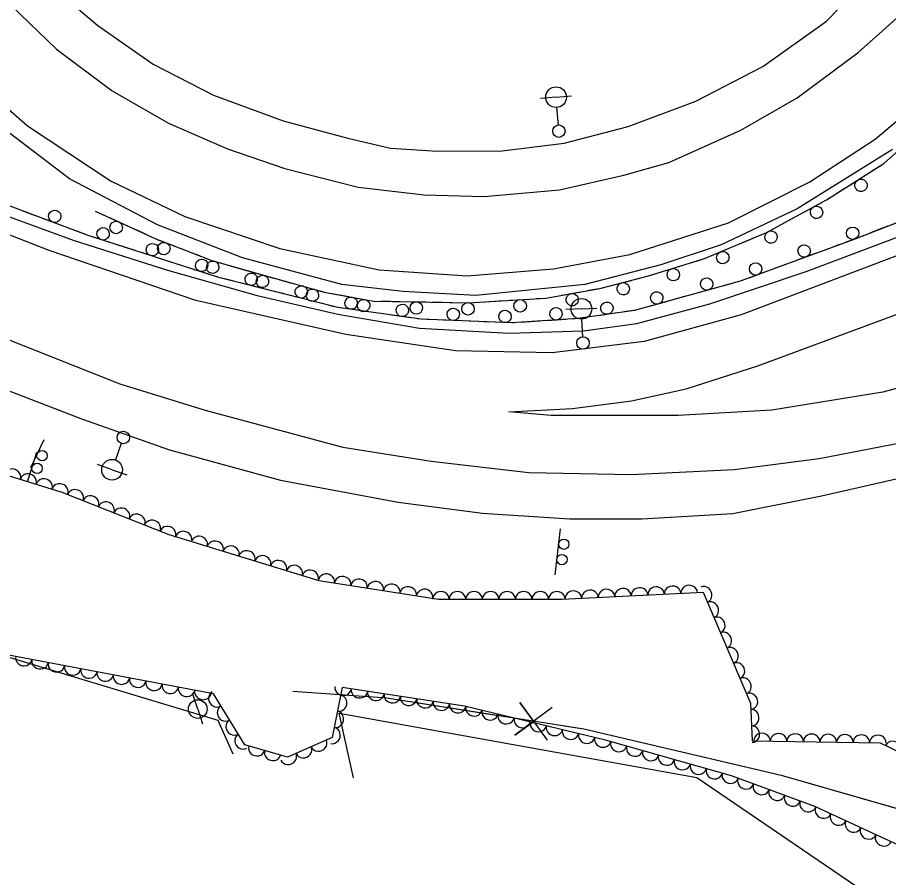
# Model space of a CAD drawing. Extents: x 1722896 to 1754269, y 648279 to 666297.
# Drawn here: x 1746534.5 to 1746744.9, y 651711.4 to 651919.1 of the extents above; entities that cross this region are included whole.
import ezdxf

# ---------------------------------------------------------------- set-up
doc = ezdxf.new("R2010")
doc.units = 0
for name, color, linetype in [('DESIGN - CENTERLINE - Proposed Text', 7, 'Continuous'), ('DESIGN - PUBLIC HEARING - Shapes', 7, 'Continuous'), ('DESIGN - SCRATCH - User 1', 7, 'Continuous'), ('SURVEY - CENTERLINE - Preliminary Text', 7, 'Continuous'), ('SURVEY - DTM - Breaklines', 7, 'Continuous'), ('SURVEY - VEGETATION - Features with Text', 7, 'Continuous')]:
    doc.layers.add(name, color=color, linetype=linetype)

msp = doc.modelspace()

# ---------------------------------------------------------------- linework, layer by layer
at = {"layer": 'DESIGN - CENTERLINE - Proposed Text'}
for points in [[(1746600.98, 651756.37), (1746623.72, 651754.79), (1746671.23, 651747.32), (1746718.91, 651736.13), (1746783.88, 651717.47), (1746832.98, 651723.77)], [(1746600.98, 651756.37), (1746623.72, 651754.79), (1746650.6, 651750.56)], [(1746663.65, 651752.46), (1746654.6, 651745.78), (1746659.18, 651749.11), (1746655.85, 651753.69), (1746662.41, 651744.56)], [(1746666.5, 651748.06), (1746671.23, 651747.32), (1746711.74, 651737.81)], [(1746711.74, 651737.81), (1746718.91, 651736.13), (1746759.89, 651724.36)]]:
    msp.add_lwpolyline(points, dxfattribs=at)
at = {"layer": 'DESIGN - PUBLIC HEARING - Shapes'}
for p, q in [((1746537.69, 651810.39), (1746540.93, 651817.15)), ((1746536.93, 651806.96), (1746539.15, 651814.12)), ((1746664.33, 651784.51), (1746665.63, 651795.63))]:
    msp.add_line(p, q, dxfattribs=at)
for centre in [(1746540.42, 651813.26), (1746539.22, 651810.2), (1746666.43, 651791.88), (1746665.99, 651788.16)]:
    msp.add_circle(centre, 1.25, dxfattribs=at)
at = {"layer": 'DESIGN - SCRATCH - User 1'}
for points in [[(1746553.29, 651872.31), (1746567.92, 651865.61), (1746581.42, 651860.38), (1746594.21, 651856.73), (1746608.57, 651852.76), (1746620.44, 651850.6), (1746643.4, 651850.2), (1746662.12, 651851.31), (1746675.1, 651853.66), (1746686.86, 651856.66), (1746700.43, 651860.88), (1746715.41, 651867.16), (1746729.86, 651875), (1746743.74, 651883.84), (1746757.41, 651895.91), (1746776.31, 651914.55), (1746799.52, 651935.65)], [(1746765.83, 651876.89), (1746736.68, 651865.55), (1746709.01, 651855.36), (1746683.54, 651848.33), (1746669.84, 651846.34), (1746653.89, 651845.31), (1746632.02, 651846.18), (1746611.82, 651849.02), (1746583.37, 651856.21), (1746551.58, 651866.4), (1746512.53, 651881.1), (1746477.2, 651895.25), (1746453.54, 651905.83), (1746441.03, 651913.09), (1746435.6, 651917), (1746434.18, 651918.76)], [(1746740.72, 651881.92), (1746742.7, 651883.18)], [(1746742.7, 651883.18), (1746743.74, 651883.84), (1746744.58, 651884.59)], [(1746735.49, 651878.59), (1746739.37, 651881.06)], [(1746730.18, 651875.2), (1746732.16, 651876.47)], [(1746732.16, 651876.47), (1746734.14, 651877.73)], [(1746724.74, 651872.22), (1746728.78, 651874.42)], [(1746537.1, 651871.85), (1746534.9, 651872.68)], [(1746553.29, 651872.31), (1746555.43, 651871.33)], [(1746539.3, 651871.02), (1746537.1, 651871.85)], [(1746545.1, 651868.84), (1746540.8, 651870.46)], [(1746556.88, 651870.67), (1746561.06, 651868.75)], [(1746719.21, 651869.22), (1746721.27, 651870.34)], [(1746721.27, 651870.34), (1746723.33, 651871.46)], [(1746548.8, 651867.45), (1746546.6, 651868.28)], [(1746562.52, 651868.09), (1746564.65, 651867.11)], [(1746713.67, 651866.43), (1746715.41, 651867.16), (1746717.8, 651868.45)], [(1746744.72, 651868.68), (1746742.53, 651867.83)], [(1746551, 651866.62), (1746548.8, 651867.45)], [(1746556.89, 651864.7), (1746552.51, 651866.1)], [(1746564.65, 651867.11), (1746566.79, 651866.13)], [(1746710.03, 651864.9), (1746712.2, 651865.81)], [(1746738.85, 651866.4), (1746736.68, 651865.55), (1746734.55, 651864.77)], [(1746742.53, 651867.83), (1746740.34, 651866.98)], [(1746560.65, 651863.49), (1746558.42, 651864.21)], [(1746568.25, 651865.48), (1746572.54, 651863.82)], [(1746707.86, 651863.99), (1746710.03, 651864.9)], [(1746733.05, 651864.21), (1746730.84, 651863.4)], [(1746562.89, 651862.78), (1746560.65, 651863.49)], [(1746568.8, 651860.89), (1746564.42, 651862.29)], [(1746574.03, 651863.24), (1746576.23, 651862.4)], [(1746576.23, 651862.4), (1746578.42, 651861.55)], [(1746702.15, 651861.6), (1746706.39, 651863.38)], [(1746727.13, 651862.04), (1746722.82, 651860.44)], [(1746730.84, 651863.4), (1746728.64, 651862.59)], [(1746572.56, 651859.68), (1746570.32, 651860.4)], [(1746574.79, 651858.96), (1746572.56, 651859.68)], [(1746579.91, 651860.97), (1746581.42, 651860.38), (1746584.29, 651859.57)], [(1746696.19, 651859.56), (1746698.44, 651860.26)], [(1746698.44, 651860.26), (1746700.43, 651860.88), (1746700.67, 651860.98)], [(1746721.32, 651859.89), (1746719.11, 651859.08)], [(1746580.7, 651857.07), (1746576.32, 651858.47)], [(1746585.82, 651859.13), (1746588.08, 651858.48)], [(1746588.08, 651858.48), (1746590.34, 651857.83)], [(1746591.88, 651857.39), (1746594.21, 651856.73), (1746596.31, 651856.15)], [(1746690.27, 651857.72), (1746694.66, 651859.08)], [(1746715.41, 651857.71), (1746711.09, 651856.12)], [(1746719.11, 651859.08), (1746716.91, 651858.27)], [(1746584.48, 651855.93), (1746583.37, 651856.21), (1746582.22, 651856.58)], [(1746586.76, 651855.36), (1746584.48, 651855.93)], [(1746597.85, 651855.72), (1746600.12, 651855.1)], [(1746678.21, 651854.45), (1746682.67, 651855.59)], [(1746684.22, 651855.98), (1746686.49, 651856.57)], [(1746686.49, 651856.57), (1746686.86, 651856.66), (1746688.74, 651857.24)], [(1746709.59, 651855.57), (1746709.01, 651855.36), (1746707.34, 651854.89)], [(1746592.77, 651853.84), (1746588.31, 651854.97)], [(1746596.6, 651852.87), (1746594.32, 651853.45)], [(1746600.12, 651855.1), (1746602.38, 651854.47)], [(1746603.92, 651854.05), (1746608.36, 651852.82)], [(1746672.06, 651853.11), (1746674.37, 651853.53)], [(1746674.37, 651853.53), (1746675.1, 651853.66), (1746676.66, 651854.06)], [(1746703.53, 651853.84), (1746699.1, 651852.62)], [(1746707.34, 651854.89), (1746705.07, 651854.27)], [(1746598.88, 651852.3), (1746596.6, 651852.87)], [(1746604.89, 651850.78), (1746600.43, 651851.9)], [(1746609.93, 651852.51), (1746612.24, 651852.09)], [(1746612.24, 651852.09), (1746614.55, 651851.67)], [(1746616.13, 651851.39), (1746620.44, 651850.6), (1746620.66, 651850.6)], [(1746653.53, 651850.8), (1746658.13, 651851.08)], [(1746659.72, 651851.17), (1746662.07, 651851.31)], [(1746662.07, 651851.31), (1746662.12, 651851.31), (1746664.38, 651851.72)], [(1746665.96, 651852.01), (1746670.48, 651852.83)], [(1746695.29, 651851.57), (1746693.02, 651850.95)], [(1746697.55, 651852.2), (1746695.29, 651851.57)], [(1746608.72, 651849.81), (1746606.44, 651850.38)], [(1746611, 651849.23), (1746608.72, 651849.81)], [(1746622.25, 651850.57), (1746624.6, 651850.53)], [(1746624.6, 651850.53), (1746626.95, 651850.49)], [(1746628.55, 651850.46), (1746633.15, 651850.38)], [(1746634.75, 651850.35), (1746637.1, 651850.31)], [(1746637.1, 651850.31), (1746639.45, 651850.27)], [(1746641.05, 651850.24), (1746643.4, 651850.2), (1746645.65, 651850.34)], [(1746647.25, 651850.43), (1746649.59, 651850.57)], [(1746649.59, 651850.57), (1746651.94, 651850.71)], [(1746691.48, 651850.52), (1746687.05, 651849.3)], [(1746617.12, 651848.28), (1746612.56, 651848.92)], [(1746621.03, 651847.72), (1746618.7, 651848.05)], [(1746623.36, 651847.4), (1746621.03, 651847.72)], [(1746629.5, 651846.53), (1746624.94, 651847.17)], [(1746679.32, 651847.72), (1746674.77, 651847.06)], [(1746683.23, 651848.29), (1746680.91, 651847.95)], [(1746685.5, 651848.87), (1746683.54, 651848.33), (1746683.23, 651848.29)], [(1746633.42, 651846.12), (1746632.02, 651846.18), (1746631.08, 651846.31)], [(1746635.77, 651846.03), (1746633.42, 651846.12)], [(1746641.96, 651845.78), (1746637.37, 651845.96)], [(1746645.91, 651845.63), (1746643.56, 651845.72)], [(1746648.26, 651845.53), (1746645.91, 651845.63)], [(1746654.45, 651845.35), (1746653.89, 651845.31), (1746649.86, 651845.47)], [(1746658.4, 651845.6), (1746656.05, 651845.45)], [(1746660.74, 651845.75), (1746658.4, 651845.6)], [(1746666.93, 651846.15), (1746662.34, 651845.85)], [(1746670.86, 651846.49), (1746669.84, 651846.34), (1746668.52, 651846.25)], [(1746673.19, 651846.83), (1746670.86, 651846.49)]]:
    msp.add_lwpolyline(points, dxfattribs=at)
for centre, start, end in [((1746738.22, 651878.55), 235.7632, 235.7533), ((1746543.5, 651871.05), 2.6403, 2.6304), ((1746727.46, 651871.99), 231.7532, 231.7434), ((1746555.18, 651866.82), 5.4923, 5.4824), ((1746558.33, 651868.36), 178.6539, 178.6441), ((1746736.18, 651866.97), 44.5113, 44.5015), ((1746716.47, 651866.03), 231.7532, 231.7434), ((1746567.08, 651863.01), 5.4923, 5.4824), ((1746569.83, 651863.26), 182.0973, 182.0875), ((1746724.48, 651862.65), 43.4918, 43.482), ((1746704.83, 651861.09), 226.0119, 226.0021), ((1746578.99, 651859.19), 5.4923, 5.4824), ((1746581.64, 651858.76), 187.3029, 187.2931), ((1746712.75, 651858.33), 43.4918, 43.482), ((1746692.89, 651856.96), 220.5318, 220.522), ((1746590.93, 651855.85), 9.0758, 9.066), ((1746593.66, 651855.33), 187.3029, 187.2931), ((1746700.94, 651854.68), 38.6805, 38.6707), ((1746603.05, 651852.79), 9.0758, 9.066), ((1746605.72, 651851.99), 187.8204, 187.8106), ((1746680.79, 651853.56), 217.5523, 217.5425), ((1746615.07, 651850.08), 15.2399, 15.2301), ((1746668.46, 651850.94), 213.5248, 213.515), ((1746688.89, 651851.36), 38.6805, 38.6707), ((1746618.1, 651849.5), 192.95, 192.9401), ((1746627.45, 651848.34), 15.2399, 15.2301), ((1746630.8, 651848.92), 202.2724, 202.2626), ((1746643.3, 651848.71), 202.2724, 202.2626), ((1746655.9, 651849.44), 206.6423, 206.6324), ((1746664.56, 651847.5), 26.9489, 26.9391), ((1746676.85, 651848.87), 31.5302, 31.5203), ((1746639.75, 651847.37), 20.9904, 20.9806), ((1746652.24, 651846.88), 20.9904, 20.9806)]:
    msp.add_arc(centre, 1.5, start, end, dxfattribs=at)
at = {"layer": 'SURVEY - CENTERLINE - Preliminary Text'}
for points in [[(1746505.79, 652127.43), (1746488.32, 652098.93), (1746478.84, 652075.43), (1746474.06, 652051.94), (1746471.95, 652026.79), (1746472.91, 652003.43), (1746478.2, 651977.38), (1746486.93, 651954.1), (1746502.47, 651928.38), (1746517.29, 651910.15), (1746536.88, 651892.91), (1746557.16, 651879.51), (1746574.93, 651871), (1746597.86, 651863.28), (1746621.88, 651858.11), (1746643.1, 651856.64), (1746663.96, 651858.34), (1746682.37, 651861.81), (1746706.17, 651869.5), (1746725.88, 651879.4), (1746741.63, 651889.64), (1746754.49, 651900.58)], [(1746745.84, 651887.2), (1746722.75, 651872.86), (1746704.43, 651864.13), (1746689.9, 651859.3), (1746671.49, 651854.62), (1746645.15, 651851.93), (1746627.59, 651852.88), (1746612.86, 651854.6), (1746588.8, 651861.06), (1746568.32, 651868.98), (1746547.09, 651880.12), (1746525.01, 651896.88), (1746510.5, 651910.67), (1746491.82, 651936.16), (1746479.86, 651957.6), (1746472.81, 651981.12), (1746468.28, 652004.84), (1746467.13, 652031.43), (1746468.88, 652051.85), (1746472.56, 652071.01), (1746481.02, 652095.83), (1746492.72, 652117.87)], [(1746543.5, 651925.97), (1746553.91, 651917.11), (1746567.28, 651907.8), (1746581.82, 651900.31), (1746598.65, 651894.14), (1746614.29, 651889.92), (1746624.58, 651887.54), (1746635.96, 651886.76), (1746651.52, 651886.88), (1746666.48, 651888.74), (1746681.94, 651892.76), (1746698.33, 651898.82), (1746714.53, 651907.23), (1746729.91, 651918.16), (1746742.88, 651931.61)], [(1746372.09, 651927.06), (1746411.2, 651916.88), (1746437.71, 651907.77), (1746483.36, 651890.32), (1746521.03, 651875.14), (1746547.95, 651865.27), (1746570.72, 651858.03), (1746592.35, 651851.92), (1746611.84, 651847.44), (1746631.6, 651844.01), (1746653.23, 651842.83), (1746671.13, 651843.39), (1746684.08, 651845.2), (1746701.69, 651849.94), (1746724.94, 651857.69), (1746760.26, 651870.97), (1746797.54, 651885.3), (1746830.11, 651897.43), (1746864.84, 651910.42)], [(1746528.62, 651926.14), (1746543.94, 651911.41), (1746557.36, 651901.34), (1746570.95, 651893.57), (1746585.18, 651887.35), (1746599.04, 651882.63), (1746616.76, 651878.08), (1746632.7, 651876.21), (1746647.2, 651875.86), (1746665.39, 651877.45), (1746680.92, 651880.99), (1746691.77, 651884.07), (1746709.17, 651891.87), (1746722.78, 651899.64), (1746737.48, 651910.64), (1746749.24, 651921.1)], [(1746753, 651863.84), (1746709.29, 651847.23), (1746685.82, 651840.8), (1746663.61, 651838.05), (1746640.25, 651838.55), (1746613.79, 651842.51), (1746577.56, 651850.75), (1746542.18, 651862.78), (1746486.28, 651884.64), (1746439.39, 651902.11), (1746404.87, 651913.82), (1746373.48, 651921.96)], [(1746382.02, 651896.03), (1746400.67, 651890.54), (1746438.71, 651878.03), (1746471.2, 651865.93), (1746509.43, 651850.36), (1746559.24, 651830.59), (1746579.82, 651824.24), (1746613.08, 651815.31), (1746634.38, 651811.91), (1746658.01, 651809.22), (1746682.78, 651808.73), (1746707.59, 651809.89), (1746728.13, 651812.56), (1746757.66, 651818.29), (1746772.95, 651821.78), (1746802.25, 651829.76), (1746828.05, 651836.33), (1746846.78, 651838.27), (1746860.54, 651837.63), (1746876.06, 651833.18), (1746889, 651827.05), (1746901.88, 651817.4), (1746915.89, 651802.28), (1746927.54, 651786.56)], [(1746917.74, 651824.02), (1746903.46, 651834.99), (1746885.21, 651844.37), (1746863.02, 651850.36), (1746840.8, 651851.14), (1746815.94, 651846.74), (1746778.49, 651837.98), (1746743.5, 651828.58), (1746716.71, 651824.23), (1746694.05, 651822.99), (1746663.41, 651822.92), (1746653.13, 651823.85), (1746668.54, 651824.63), (1746682.79, 651826.53), (1746695.96, 651829.37), (1746713.31, 651834.98), (1746748.49, 651847.96), (1746775.31, 651858.22), (1746815.26, 651873.79), (1746865.49, 651893.01), (1746871.16, 651895.46)], [(1746385.44, 651884.03), (1746416.35, 651874.87), (1746456.19, 651860.34), (1746490.03, 651846.37), (1746520.23, 651833.56), (1746550.21, 651822.07), (1746571.17, 651814.67), (1746597.99, 651807.36), (1746626.41, 651802.03), (1746646.8, 651799.4), (1746667.8, 651798.03), (1746685.3, 651797.99), (1746707.24, 651799.27), (1746728.65, 651803.58), (1746750.96, 651808.64), (1746774.36, 651815.97), (1746816.75, 651826.99), (1746831.24, 651829.27), (1746844.99, 651831.14), (1746860.56, 651829.69), (1746871.6, 651827.19), (1746885.47, 651821.56), (1746899.17, 651811)], [(1746423.17, 651795.16), (1746508.83, 651771.69), (1746582.88, 651749.41), (1746586.49, 651741.3)], [(1746615.63, 651735.47), (1746612.16, 651751.07), (1746698.59, 651735.53), (1746738.72, 651708.18), (1746780.73, 651695.44), (1746792.04, 651660.65), (1746802.49, 651631.5), (1746779.42, 651619.7), (1746781.27, 651611.36), (1746787.54, 651597.58), (1746791.59, 651587.29), (1746816.27, 651596.35), (1746815.42, 651551.61), (1746799.8, 651500.74)]]:
    msp.add_lwpolyline(points, dxfattribs=at)
at = {"layer": 'SURVEY - DTM - Breaklines'}
for p, q in [((1746664.57, 651899.82), (1746660.83, 651899.51)), ((1746664.57, 651899.82), (1746668.3, 651900.13)), ((1746665.13, 651893.09), (1746664.77, 651897.33)), ((1746670.69, 651848.71), (1746666.94, 651848.53)), ((1746670.69, 651848.71), (1746674.43, 651848.89)), ((1746671.01, 651841.97), (1746670.81, 651846.21)), ((1746559.56, 651816.23), (1746558.16, 651812.22)), ((1746557.34, 651809.86), (1746553.8, 651811.09)), ((1746557.34, 651809.86), (1746560.88, 651808.62)), ((1746578.03, 651752.08), (1746576.86, 651755.65)), ((1746578.03, 651752.08), (1746579.19, 651748.52))]:
    msp.add_line(p, q, dxfattribs=at)
for centre, radius in [((1746664.57, 651899.82), 2.5), ((1746665.25, 651891.6), 1.5), ((1746670.69, 651848.71), 2.5), ((1746671.08, 651840.47), 1.5), ((1746560.05, 651817.65), 1.5), ((1746557.34, 651809.86), 2.5), ((1746578.03, 651752.08), 2.25)]:
    msp.add_circle(centre, radius, dxfattribs=at)
at = {"layer": 'SURVEY - VEGETATION - Features with Text'}
for points in [[(1746405.11, 651858.52), (1746442.88, 651843.75), (1746467.51, 651834.57), (1746503.43, 651816.78), (1746533.56, 651808.1), (1746545.24, 651804.46), (1746571.06, 651794.19), (1746607.28, 651783.11), (1746636.21, 651778.59), (1746666.04, 651778.59), (1746700.07, 651780.27), (1746711.55, 651753.54), (1746711.89, 651744.4), (1746742.85, 651743.9), (1746765.96, 651732.7)], [(1746802.66, 651500), (1746813.13, 651528.45), (1746820.97, 651556.85), (1746821.5, 651593.53), (1746822.27, 651622.54), (1746811.51, 651643.14), (1746804.11, 651656.78), (1746797.69, 651683.47), (1746804.3, 651685.61), (1746790.26, 651700.34), (1746771.55, 651709.72), (1746748.3, 651718.75), (1746727.03, 651728.56), (1746706.96, 651735.92), (1746676.49, 651744.57), (1746642.41, 651752.81), (1746612.92, 651757.26), (1746610.46, 651745.23), (1746599.74, 651740.47), (1746589.4, 651743.48), (1746581.81, 651755.74), (1746531.89, 651765.17), (1746481.46, 651781.97), (1746422.2, 651798.49)]]:
    msp.add_lwpolyline(points, dxfattribs=at)
for centre, major_axis in [((1746533.29, 651808.18), (1.92, -0.55)), ((1746537.11, 651806.99), (1.91, -0.6)), ((1746540.93, 651805.8), (1.91, -0.6)), ((1746544.75, 651804.61), (1.91, -0.6)), ((1746548.48, 651803.17), (1.86, -0.74)), ((1746552.2, 651801.69), (1.86, -0.74)), ((1746555.91, 651800.21), (1.86, -0.74)), ((1746559.63, 651798.73), (1.86, -0.74)), ((1746563.35, 651797.26), (1.86, -0.74)), ((1746567.06, 651795.78), (1.86, -0.74)), ((1746570.78, 651794.3), (1.86, -0.74)), ((1746574.6, 651793.11), (1.91, -0.58)), ((1746578.42, 651791.94), (1.91, -0.58)), ((1746582.25, 651790.77), (1.91, -0.58)), ((1746586.07, 651789.6), (1.91, -0.58)), ((1746589.9, 651788.43), (1.91, -0.58)), ((1746593.72, 651787.26), (1.91, -0.58)), ((1746597.55, 651786.09), (1.91, -0.58)), ((1746601.37, 651784.92), (1.91, -0.58)), ((1746605.2, 651783.75), (1.91, -0.58)), ((1746609.08, 651782.83), (1.98, -0.31)), ((1746613.03, 651782.22), (1.98, -0.31)), ((1746616.99, 651781.6), (1.98, -0.31)), ((1746620.94, 651780.98), (1.98, -0.31)), ((1746624.89, 651780.36), (1.98, -0.31)), ((1746628.84, 651779.75), (1.98, -0.31)), ((1746688.72, 651779.71), (2, 0.1)), ((1746692.72, 651779.91), (2, 0.1)), ((1746696.71, 651780.1), (2, 0.1)), ((1746700.32, 651779.68), (0.79, -1.84)), ((1746632.79, 651779.13), (1.98, -0.31)), ((1746636.75, 651778.59), (2, 0)), ((1746640.75, 651778.59), (2, 0)), ((1746644.75, 651778.59), (2, 0)), ((1746648.75, 651778.59), (2, 0)), ((1746652.75, 651778.59), (2, 0)), ((1746656.75, 651778.59), (2, 0)), ((1746660.75, 651778.59), (2, 0)), ((1746664.75, 651778.59), (2, 0)), ((1746668.75, 651778.72), (2, 0.1)), ((1746672.74, 651778.92), (2, 0.1)), ((1746676.74, 651779.12), (2, 0.1)), ((1746680.73, 651779.31), (2, 0.1)), ((1746684.73, 651779.51), (2, 0.1)), ((1746701.9, 651776.01), (0.79, -1.84)), ((1746703.48, 651772.33), (0.79, -1.84)), ((1746705.06, 651768.66), (0.79, -1.84)), ((1746706.64, 651764.98), (0.79, -1.84)), ((1746536.03, 651764.39), (-1.97, 0.37)), ((1746539.96, 651763.64), (-1.97, 0.37)), ((1746543.89, 651762.9), (-1.97, 0.37)), ((1746708.22, 651761.31), (0.79, -1.84)), ((1746547.82, 651762.16), (-1.97, 0.37)), ((1746551.75, 651761.42), (-1.97, 0.37)), ((1746555.68, 651760.68), (-1.97, 0.37)), ((1746559.61, 651759.93), (-1.97, 0.37)), ((1746563.54, 651759.19), (-1.97, 0.37)), ((1746567.47, 651758.45), (-1.97, 0.37)), ((1746709.79, 651757.63), (0.79, -1.84)), ((1746571.4, 651757.71), (-1.97, 0.37)), ((1746575.33, 651756.97), (-1.97, 0.37)), ((1746579.26, 651756.22), (-1.97, 0.37)), ((1746613.13, 651757.23), (-1.98, 0.3)), ((1746617.09, 651756.63), (-1.98, 0.3)), ((1746582.55, 651754.54), (-1.05, 1.7)), ((1746612.16, 651753.55), (-0.4, -1.96)), ((1746621.04, 651756.03), (-1.98, 0.3)), ((1746625, 651755.43), (-1.98, 0.3)), ((1746628.95, 651754.84), (-1.98, 0.3)), ((1746632.91, 651754.24), (-1.98, 0.3)), ((1746711.37, 651753.96), (0.79, -1.84)), ((1746584.66, 651751.14), (-1.05, 1.7)), ((1746636.86, 651753.64), (-1.98, 0.3)), ((1746640.82, 651753.05), (-1.98, 0.3)), ((1746644.73, 651752.25), (-1.94, 0.47)), ((1746611.36, 651749.63), (-0.4, -1.96)), ((1746648.62, 651751.31), (-1.94, 0.47)), ((1746652.51, 651750.37), (-1.94, 0.47)), ((1746711.68, 651750), (0.07, -2)), ((1746586.76, 651747.74), (-1.05, 1.7)), ((1746656.4, 651749.43), (-1.94, 0.47)), ((1746660.28, 651748.49), (-1.94, 0.47)), ((1746664.17, 651747.55), (-1.94, 0.47)), ((1746711.83, 651746), (0.07, -2)), ((1746588.87, 651744.34), (-1.05, 1.7)), ((1746610.56, 651745.71), (-0.4, -1.96)), ((1746668.06, 651746.61), (-1.94, 0.47)), ((1746671.95, 651745.67), (-1.94, 0.47)), ((1746714.29, 651744.36), (2, -0.03)), ((1746718.29, 651744.3), (2, -0.03)), ((1746722.29, 651744.23), (2, -0.03)), ((1746726.29, 651744.17), (2, -0.03)), ((1746730.29, 651744.1), (2, -0.03)), ((1746734.29, 651744.04), (2, -0.03)), ((1746738.29, 651743.97), (2, -0.03)), ((1746607.25, 651743.8), (-1.83, -0.81)), ((1746675.84, 651744.73), (-1.94, 0.47)), ((1746679.69, 651743.66), (-1.92, 0.55)), ((1746742.29, 651743.91), (2, -0.03)), ((1746745.94, 651742.4), (1.8, -0.87)), ((1746592.27, 651742.65), (-1.92, 0.56)), ((1746596.11, 651741.53), (-1.92, 0.56)), ((1746603.6, 651742.18), (-1.83, -0.81)), ((1746683.54, 651742.57), (-1.92, 0.55)), ((1746687.39, 651741.48), (-1.92, 0.55)), ((1746599.94, 651740.56), (-1.83, -0.81)), ((1746691.24, 651740.39), (-1.92, 0.55)), ((1746695.08, 651739.29), (-1.92, 0.55)), ((1746698.93, 651738.2), (-1.92, 0.55)), ((1746702.78, 651737.11), (-1.92, 0.55)), ((1746706.63, 651736.02), (-1.92, 0.55)), ((1746710.39, 651734.66), (-1.88, 0.69)), ((1746714.15, 651733.29), (-1.88, 0.69)), ((1746717.9, 651731.91), (-1.88, 0.69)), ((1746721.66, 651730.53), (-1.88, 0.69)), ((1746725.41, 651729.15), (-1.88, 0.69)), ((1746729.1, 651727.6), (-1.82, 0.84)), ((1746732.73, 651725.93), (-1.82, 0.84)), ((1746736.36, 651724.25), (-1.82, 0.84)), ((1746739.99, 651722.58), (-1.82, 0.84)), ((1746743.63, 651720.9), (-1.82, 0.84))]:
    msp.add_ellipse(centre, major_axis=major_axis, ratio=0.940188, start_param=0, end_param=3.141593, dxfattribs=at)

doc.saveas('drawing.dxf')
